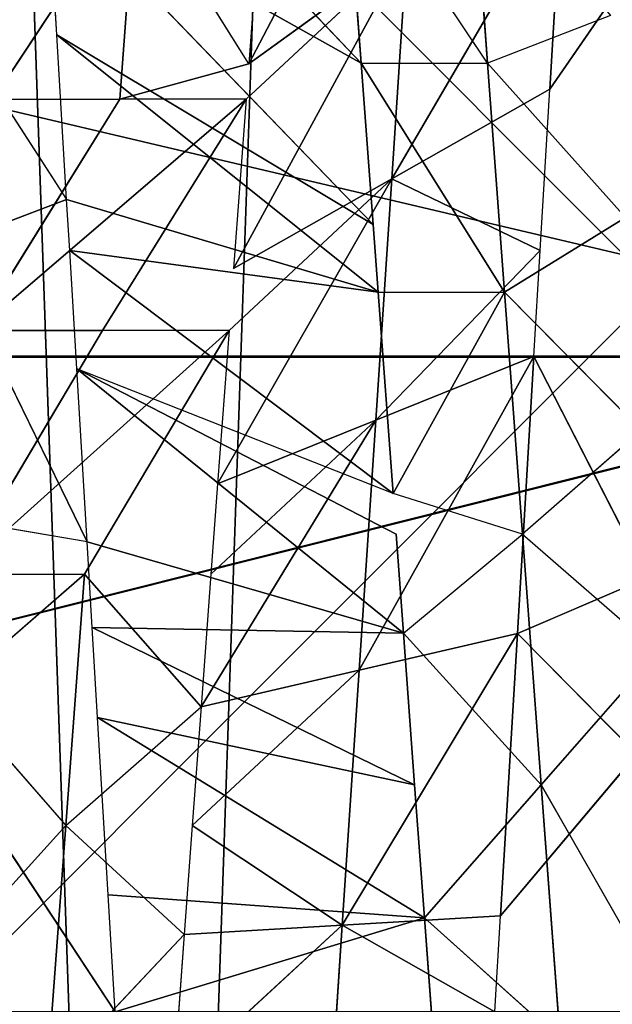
# Model space of a CAD drawing. Extents: x 143 to 263, y -61 to 82.
# Tile 696 of 717: x 252.289 to 252.699, y 72.238 to 72.918. Entities that reach past the tile are written whole.
import ezdxf

# ---------------------------------------------------------------- set-up
doc = ezdxf.new("R2010")
doc.units = 0
doc.header["$LTSCALE"] = 25.4
doc.layers.get('0').update_dxf_attribs({"color": 13, "linetype": 'CONTINUOUS'})

# ---------------------------------------------------------------- blocks, each defined once
blk = doc.blocks.new('ICE-BALL-8126_STL')
at = {"color": 41}
for p, q in [((9.54694, 49.14408, 93.24258), (9.54694, 47.34301, 93.24258)), ((9.54694, 49.14408, 93.24258), (9.54694, 47.34301, 93.24258)), ((9.54754, 49.14407, 96.62341), (9.54754, 47.343, 96.62341)), ((9.54754, 49.14407, 96.62341), (9.54754, 47.343, 96.62341)), ((9.22313, 48.88839, 93.14434), (9.3624, 48.79255, 93.0901)), ((10.01911, 48.88708, 96.50391), (9.84301, 48.7865, 96.49616)), ((9.66984, 48.77364, 96.46894), (9.7513, 48.86719, 96.48421)), ((9.84301, 48.7865, 96.49616), (9.7513, 48.86719, 96.48421)), ((9.59825, 48.85582, 96.45179), (9.50274, 48.76123, 96.42326)), ((9.5471, 48.78151, 93.03624), (9.70005, 48.85985, 93.00612)), ((9.59825, 48.85582, 96.45179), (9.66984, 48.77364, 96.46894)), ((9.70005, 48.85985, 93.00612), (9.73844, 48.77006, 93.00053)), ((9.73844, 48.77006, 93.00053), (9.82183, 48.85257, 92.99107)), ((9.82183, 48.85257, 92.99107), (9.93371, 48.75837, 92.98404)), ((9.34445, 48.74948, 96.36073), (9.45105, 48.84489, 96.405)), ((9.50274, 48.76123, 96.42326), (9.45105, 48.84489, 96.405)), ((9.31157, 48.83454, 96.34517), (9.34445, 48.74948, 96.36073)), ((9.3624, 48.79255, 93.0901), (9.22312, 48.80089, 93.14435)), ((9.22312, 48.80089, 93.14435), (9.42434, 48.68318, 93.26913)), ((9.3624, 48.79255, 93.0901), (9.22312, 48.80089, 93.14435)), ((9.22312, 48.80089, 93.14435), (9.42434, 48.68318, 93.26913)), ((10.01911, 48.79958, 96.50391), (9.84301, 48.7865, 96.49616)), ((10.01911, 48.79958, 96.50391), (9.84301, 48.7865, 96.49616)), ((9.93491, 48.70582, 96.50268), (10.01911, 48.79958, 96.50391)), ((9.4739, 48.78588, 93.05522), (9.3624, 48.79255, 93.0901)), ((9.42434, 48.68318, 93.26913), (9.3624, 48.79255, 93.0901)), ((9.42434, 48.68318, 93.26913), (9.3624, 48.79255, 93.0901)), ((9.42434, 48.68318, 93.26913), (9.4739, 48.78588, 93.05522)), ((9.42434, 48.68318, 93.26913), (9.4739, 48.78588, 93.05522)), ((9.5471, 48.78151, 93.03624), (9.4739, 48.78588, 93.05522)), ((9.59109, 48.67213, 93.2205), (9.4739, 48.78588, 93.05522)), ((9.59109, 48.67213, 93.2205), (9.4739, 48.78588, 93.05522)), ((9.84301, 48.7865, 96.49616), (9.66984, 48.77364, 96.46894)), ((9.84301, 48.7865, 96.49616), (9.66984, 48.77364, 96.46894)), ((9.7382, 48.69122, 96.48206), (9.84301, 48.7865, 96.49616)), ((9.84301, 48.7865, 96.49616), (9.93491, 48.70582, 96.50268)), ((9.73844, 48.77006, 93.00053), (9.5471, 48.78151, 93.03624)), ((9.73844, 48.77006, 93.00053), (9.5471, 48.78151, 93.03624)), ((9.76385, 48.66068, 93.18826), (9.5471, 48.78151, 93.03624)), ((9.76385, 48.66068, 93.18826), (9.5471, 48.78151, 93.03624)), ((9.59109, 48.67213, 93.2205), (9.5471, 48.78151, 93.03624)), ((9.59109, 48.67213, 93.2205), (9.5471, 48.78151, 93.03624)), ((9.50274, 48.76123, 96.42326), (9.66984, 48.77364, 96.46894)), ((9.50274, 48.76123, 96.42326), (9.66984, 48.77364, 96.46894)), ((9.66984, 48.77364, 96.46894), (9.64188, 48.68406, 96.46267)), ((9.7382, 48.69122, 96.48206), (9.66984, 48.77364, 96.46894)), ((9.93371, 48.75837, 92.98404), (9.73844, 48.77006, 93.00053)), ((9.93371, 48.75837, 92.98404), (9.73844, 48.77006, 93.00053)), ((9.94015, 48.649, 93.17337), (9.73844, 48.77006, 93.00053)), ((9.94015, 48.649, 93.17337), (9.73844, 48.77006, 93.00053)), ((9.76385, 48.66068, 93.18826), (9.73844, 48.77006, 93.00053)), ((9.76385, 48.66068, 93.18826), (9.73844, 48.77006, 93.00053)), ((9.50274, 48.76123, 96.42326), (9.34445, 48.74948, 96.36073)), ((9.34445, 48.66198, 96.36073), (9.50274, 48.76123, 96.42326)), ((9.50274, 48.76123, 96.42326), (9.34445, 48.74948, 96.36073)), ((9.50274, 48.76123, 96.42326), (9.64188, 48.68406, 96.46267)), ((9.50274, 48.76123, 96.42326), (9.64188, 48.68406, 96.46267)), ((9.50274, 48.67373, 96.42326), (9.50274, 48.76123, 96.42326)), ((9.93371, 48.75837, 92.98404), (9.94015, 48.649, 93.17337)), ((10, 48.75441, 92.98291), (9.93371, 48.75837, 92.98404)), ((9.93371, 48.75837, 92.98404), (9.94015, 48.649, 93.17337)), ((10, 48.75441, 92.98291), (9.94015, 48.649, 93.17337)), ((10, 48.75441, 92.98291), (9.94015, 48.649, 93.17337)), ((9.19717, 48.73853, 96.28342), (9.34445, 48.74948, 96.36073)), ((9.19717, 48.73853, 96.28342), (9.34445, 48.74948, 96.36073)), ((9.34445, 48.74948, 96.36073), (9.19717, 48.65103, 96.28342)), ((9.34445, 48.66198, 96.36073), (9.34445, 48.74948, 96.36073)), ((10.01911, 48.71207, 96.50391), (9.93491, 48.70582, 96.50268)), ((9.79654, 48.47973, 96.87227), (9.93491, 48.70582, 96.50268)), ((9.79654, 48.47973, 96.87227), (9.93491, 48.70582, 96.50268)), ((9.93491, 48.70582, 96.50268), (9.84301, 48.699, 96.49616)), ((9.91921, 48.48707, 96.88123), (9.93491, 48.70582, 96.50268)), ((9.91921, 48.48707, 96.88123), (9.93491, 48.70582, 96.50268)), ((9.93491, 48.70582, 96.50268), (10, 48.49191, 96.88291)), ((9.93491, 48.70582, 96.50268), (10, 48.49191, 96.88291)), ((9.11718, 48.70353, 93.4097), (9.34478, 48.58431, 93.50495)), ((9.11718, 48.70353, 93.4097), (9.34478, 48.58431, 93.50495)), ((9.73448, 48.47602, 96.86475), (9.84301, 48.699, 96.49616)), ((9.73448, 48.47602, 96.86475), (9.84301, 48.699, 96.49616)), ((9.84301, 48.699, 96.49616), (9.7382, 48.69122, 96.48206)), ((9.79654, 48.47973, 96.87227), (9.84301, 48.699, 96.49616)), ((9.79654, 48.47973, 96.87227), (9.84301, 48.699, 96.49616)), ((9.26577, 48.69369, 93.33276), (9.34478, 48.58431, 93.50495)), ((9.26577, 48.69369, 93.33276), (9.36925, 48.5825, 93.49397)), ((9.26577, 48.69369, 93.33276), (9.48629, 48.5738, 93.44816)), ((9.42434, 48.68318, 93.26913), (9.26577, 48.69369, 93.33276)), ((9.42434, 48.68318, 93.26913), (9.26577, 48.69369, 93.33276)), ((9.26577, 48.69369, 93.33276), (9.48629, 48.5738, 93.44816)), ((9.7382, 48.69122, 96.48206), (9.55552, 48.46531, 96.83158)), ((9.7382, 48.69122, 96.48206), (9.55552, 48.46531, 96.83158)), ((9.7382, 48.69122, 96.48206), (9.66984, 48.68614, 96.46894)), ((9.67507, 48.47247, 96.85565), (9.7382, 48.69122, 96.48206)), ((9.67507, 48.47247, 96.85565), (9.7382, 48.69122, 96.48206)), ((9.73448, 48.47602, 96.86475), (9.7382, 48.69122, 96.48206)), ((9.73448, 48.47602, 96.86475), (9.7382, 48.69122, 96.48206)), ((9.64188, 48.68406, 96.46267), (9.4739, 48.46043, 96.8106)), ((9.64188, 48.68406, 96.46267), (9.4739, 48.46043, 96.8106)), ((9.64188, 48.68406, 96.46267), (9.50274, 48.67373, 96.42326)), ((9.64188, 48.68406, 96.46267), (9.50274, 48.67373, 96.42326)), ((9.66984, 48.68614, 96.46894), (9.55552, 48.46531, 96.83158)), ((9.64188, 48.68406, 96.46267), (9.55552, 48.46531, 96.83158)), ((9.42434, 48.68318, 93.26913), (9.59109, 48.67213, 93.2205)), ((9.52913, 48.57062, 93.43402), (9.42434, 48.68318, 93.26913)), ((9.42434, 48.68318, 93.26913), (9.48629, 48.5738, 93.44816)), ((9.42434, 48.68318, 93.26913), (9.59109, 48.67213, 93.2205)), ((9.22312, 48.44543, 96.72147), (9.45595, 48.67026, 96.40682)), ((9.22312, 48.44543, 96.72147), (9.45595, 48.67026, 96.40682)), ((9.32475, 48.45151, 96.76227), (9.50274, 48.67373, 96.42326)), ((9.32475, 48.45151, 96.76227), (9.50274, 48.67373, 96.42326)), ((9.32475, 48.45151, 96.76227), (9.45595, 48.67026, 96.40682)), ((9.32475, 48.45151, 96.76227), (9.45595, 48.67026, 96.40682)), ((9.45595, 48.67026, 96.40682), (9.34445, 48.66198, 96.36073)), ((9.43854, 48.45832, 96.80033), (9.50274, 48.67373, 96.42326)), ((9.43854, 48.45832, 96.80033), (9.50274, 48.67373, 96.42326)), ((9.50274, 48.67373, 96.42326), (9.45595, 48.67026, 96.40682)), ((9.50274, 48.67373, 96.42326), (9.4739, 48.46043, 96.8106)), ((9.50274, 48.67373, 96.42326), (9.4739, 48.46043, 96.8106)), ((9.59109, 48.67213, 93.2205), (9.63509, 48.56276, 93.40476)), ((9.59109, 48.67213, 93.2205), (9.76385, 48.66068, 93.18826)), ((9.78926, 48.55131, 93.37599), (9.59109, 48.67213, 93.2205)), ((9.78926, 48.55131, 93.37599), (9.59109, 48.67213, 93.2205)), ((9.69741, 48.55813, 93.39121), (9.59109, 48.67213, 93.2205)), ((9.69741, 48.55813, 93.39121), (9.59109, 48.67213, 93.2205)), ((9.59109, 48.67213, 93.2205), (9.63509, 48.56276, 93.40476)), ((9.59109, 48.67213, 93.2205), (9.76385, 48.66068, 93.18826)), ((9.10892, 48.43859, 96.66741), (9.34445, 48.66198, 96.36073)), ((9.10892, 48.43859, 96.66741), (9.34445, 48.66198, 96.36073)), ((9.34445, 48.66198, 96.36073), (9.22312, 48.44543, 96.72147)), ((9.34445, 48.66198, 96.36073), (9.22312, 48.44543, 96.72147)), ((9.34445, 48.66198, 96.36073), (9.28206, 48.65734, 96.33039)), ((9.76385, 48.66068, 93.18826), (9.94015, 48.649, 93.17337)), ((9.87126, 48.54522, 93.36708), (9.76385, 48.66068, 93.18826)), ((9.87126, 48.54522, 93.36708), (9.76385, 48.66068, 93.18826)), ((9.78926, 48.55131, 93.37599), (9.76385, 48.66068, 93.18826)), ((9.78926, 48.55131, 93.37599), (9.76385, 48.66068, 93.18826)), ((9.76385, 48.66068, 93.18826), (9.94015, 48.649, 93.17337)), ((9.87126, 48.54522, 93.36708), (9.94015, 48.649, 93.17337)), ((9.87126, 48.54522, 93.36708), (9.94015, 48.649, 93.17337)), ((9.94015, 48.649, 93.17337), (10.04753, 48.53213, 93.36252)), ((9.94659, 48.53962, 93.36271), (9.94015, 48.649, 93.17337)), ((9.94659, 48.53962, 93.36271), (9.94015, 48.649, 93.17337)), ((10.11735, 48.63726, 93.17627), (9.94015, 48.649, 93.17337)), ((10.11735, 48.63726, 93.17627), (9.94015, 48.649, 93.17337)), ((9.94015, 48.649, 93.17337), (10.04753, 48.53213, 93.36252)), ((9.22012, 48.59357, 93.56902), (9.34478, 48.58431, 93.50495)), ((9.34478, 48.58431, 93.50495), (9.22012, 48.50607, 93.56902)), ((9.34478, 48.58431, 93.50495), (9.36925, 48.495, 93.49397)), ((9.36925, 48.5825, 93.49397), (9.52913, 48.48312, 93.43402)), ((9.36925, 48.5825, 93.49397), (9.36925, 48.495, 93.49397)), ((9.36925, 48.5825, 93.49397), (9.48629, 48.5738, 93.44816)), ((9.52913, 48.57062, 93.43402), (9.69741, 48.47063, 93.39121)), ((9.52913, 48.57062, 93.43402), (9.52913, 48.48312, 93.43402)), ((9.52913, 48.57062, 93.43402), (9.63509, 48.56276, 93.40476)), ((9.63509, 48.56276, 93.40476), (9.69741, 48.55813, 93.39121)), ((9.69741, 48.55813, 93.39121), (9.78926, 48.55131, 93.37599)), ((9.69741, 48.47063, 93.39121), (9.78926, 48.55131, 93.37599)), ((9.87126, 48.45772, 93.36708), (9.78926, 48.55131, 93.37599)), ((9.78926, 48.55131, 93.37599), (9.87126, 48.54522, 93.36708)), ((9.87126, 48.54522, 93.36708), (9.94659, 48.53962, 93.36271)), ((9.94659, 48.53962, 93.36271), (9.87126, 48.45772, 93.36708)), ((9.94659, 48.53962, 93.36271), (10.04753, 48.44463, 93.36252)), ((9.94659, 48.53962, 93.36271), (10.04753, 48.53213, 93.36252)), ((9.22012, 48.50607, 93.56902), (9.36925, 48.495, 93.49397)), ((9.36925, 48.40749, 93.49397), (9.22012, 48.50607, 93.56902)), ((9.36925, 48.40749, 93.49397), (9.22012, 48.50607, 93.56902)), ((9.22012, 48.50607, 93.56902), (9.36925, 48.495, 93.49397)), ((9.52913, 48.39562, 93.43402), (9.36925, 48.495, 93.49397)), ((9.36925, 48.40749, 93.49397), (9.36925, 48.495, 93.49397)), ((9.91921, 48.48707, 96.88123), (9.79654, 48.47973, 96.87227)), ((10, 48.49191, 96.88291), (9.85416, 48.39568, 96.87745)), ((10, 48.49191, 96.88291), (9.91921, 48.48707, 96.88123)), ((9.52913, 48.48312, 93.43402), (9.52913, 48.39562, 93.43402)), ((9.69741, 48.38313, 93.39121), (9.52913, 48.48312, 93.43402)), ((9.79654, 48.47973, 96.87227), (9.73448, 48.47602, 96.86475)), ((9.73448, 48.47602, 96.86475), (9.67507, 48.47247, 96.85565)), ((9.67507, 48.47247, 96.85565), (9.47118, 48.37277, 96.80984)), ((9.67507, 48.47247, 96.85565), (9.55552, 48.46531, 96.83158)), ((9.67507, 48.47247, 96.85565), (9.66014, 48.38408, 96.85307)), ((9.69741, 48.47063, 93.39121), (9.87126, 48.45772, 93.36708)), ((9.77891, 48.37708, 93.37743), (9.69741, 48.47063, 93.39121)), ((9.69741, 48.38313, 93.39121), (9.69741, 48.47063, 93.39121)), ((9.69741, 48.47063, 93.39121), (9.87126, 48.45772, 93.36708)), ((9.4739, 48.46043, 96.8106), (9.43854, 48.45832, 96.80033)), ((9.55552, 48.46531, 96.83158), (9.4739, 48.46043, 96.8106)), ((9.28989, 48.36192, 96.74902), (9.43854, 48.45832, 96.80033)), ((9.43854, 48.45832, 96.80033), (9.32475, 48.45151, 96.76227)), ((9.47118, 48.37277, 96.80984), (9.43854, 48.45832, 96.80033)), ((9.77891, 48.37708, 93.37743), (9.87126, 48.45772, 93.36708)), ((10.04753, 48.44463, 93.36252), (9.87126, 48.45772, 93.36708)), ((10.04753, 48.44463, 93.36252), (9.87126, 48.45772, 93.36708)), ((9.87126, 48.45772, 93.36708), (9.97632, 48.36242, 93.36198)), ((9.32475, 48.45151, 96.76227), (9.22312, 48.44543, 96.72147))]:
    blk.add_line(p, q, dxfattribs=at)
mesh = blk.add_polyface(dxfattribs=at)
corners = [(10, 48.36691, 96.08761), (9, 49.36691, 95.51026), (9, 48.36691, 95.51026), (10, 49.36691, 96.08761)]
mesh.append_faces([[corners[k] for k in face] for face in [(0, 1, 2), (1, 0, 3)]], dxfattribs={"vtx0": -1, "color": 41})
mesh = blk.add_polyface(dxfattribs=at)
corners = [(10, 49.36691, 93.77821), (9, 48.36691, 94.35556), (9, 49.36691, 94.35556), (10, 48.36691, 93.77821)]
mesh.append_faces([[corners[k] for k in face] for face in [(0, 1, 2), (1, 0, 3)]], dxfattribs={"vtx0": -1, "color": 41})
mesh = blk.add_polyface(dxfattribs=at)
corners = [(9.54694, 47.34301, 93.24258), (9.125, 49.14968, 93.41737), (9.125, 47.34883, 93.41737), (9.54694, 49.14408, 93.24258)]
mesh.append_faces([[corners[k] for k in face] for face in [(0, 1, 2), (1, 0, 3)]], dxfattribs={"vtx0": -1, "color": 41})
mesh = blk.add_polyface(dxfattribs=at)
corners = [(9.54754, 49.14407, 96.62341), (9.125, 47.34883, 96.44846), (9.125, 49.14968, 96.44846), (9.54754, 47.343, 96.62341)]
mesh.append_faces([[corners[k] for k in face] for face in [(0, 1, 2), (1, 0, 3)]], dxfattribs={"vtx0": -1, "color": 41})
mesh = blk.add_polyface(dxfattribs=at)
corners = [(10, 47.34088, 93.18291), (9.54694, 49.14408, 93.24258), (9.54694, 47.34301, 93.24258), (10, 49.14202, 93.18291)]
mesh.append_faces([[corners[k] for k in face] for face in [(0, 1, 2), (1, 0, 3)]], dxfattribs={"vtx0": -1, "color": 41})
mesh = blk.add_polyface(dxfattribs=at)
corners = [(9.54754, 49.14407, 96.62341), (10, 47.34088, 96.68291), (9.54754, 47.343, 96.62341), (10, 49.14202, 96.68291)]
mesh.append_faces([[corners[k] for k in face] for face in [(0, 1, 2), (1, 0, 3)]], dxfattribs={"vtx0": -1, "color": 41})
mesh = blk.add_polyface(dxfattribs=at)
corners = [(0, 48.11544, 105.16051), (23, 48.90765, 100.07396), (0, 48.90765, 100.07396), (23, 48.11544, 105.16051)]
mesh.append_faces([[corners[k] for k in face] for face in [(0, 1, 2), (1, 0, 3)]], dxfattribs={"vtx0": -1, "color": 41})
mesh = blk.add_polyface(dxfattribs=at)
corners = [(0, 48.90765, 89.79186), (23, 48.11544, 84.70531), (0, 48.11544, 84.70531), (23, 48.90765, 89.79186)]
mesh.append_faces([[corners[k] for k in face] for face in [(0, 1, 2), (1, 0, 3)]], dxfattribs={"vtx0": -1, "color": 41})
mesh = blk.add_polyface(dxfattribs=at)
corners = [(9.3624, 48.79255, 93.0901), (9.22313, 48.88839, 93.14434), (9.22312, 48.80089, 93.14435)]
mesh.append_faces([[corners[k] for k in face] for face in [(0, 1, 2)]], dxfattribs={"color": 41})
mesh = blk.add_polyface(dxfattribs=at)
corners = [(10.01911, 48.79958, 96.50391), (9.84301, 48.7865, 96.49616), (10.01911, 48.88708, 96.50391)]
mesh.append_faces([[corners[k] for k in face] for face in [(0, 1, 2)]], dxfattribs={"color": 41})
mesh = blk.add_polyface(dxfattribs=at)
corners = [(9.84301, 48.7865, 96.49616), (9.66984, 48.77364, 96.46894), (9.7513, 48.86719, 96.48421)]
mesh.append_faces([[corners[k] for k in face] for face in [(0, 1, 2)]], dxfattribs={"color": 41})
mesh = blk.add_polyface(dxfattribs=at)
corners = [(9.66984, 48.77364, 96.46894), (9.50274, 48.76123, 96.42326), (9.59825, 48.85582, 96.45179)]
mesh.append_faces([[corners[k] for k in face] for face in [(0, 1, 2)]], dxfattribs={"color": 41})
mesh = blk.add_polyface(dxfattribs=at)
corners = [(9.73844, 48.77006, 93.00053), (9.70005, 48.85985, 93.00612), (9.5471, 48.78151, 93.03624)]
mesh.append_faces([[corners[k] for k in face] for face in [(0, 1, 2)]], dxfattribs={"color": 41})
mesh = blk.add_polyface(dxfattribs=at)
corners = [(9.93371, 48.75837, 92.98404), (9.82183, 48.85257, 92.99107), (9.73844, 48.77006, 93.00053)]
mesh.append_faces([[corners[k] for k in face] for face in [(0, 1, 2)]], dxfattribs={"color": 41})
mesh = blk.add_polyface(dxfattribs=at)
corners = [(9.50274, 48.76123, 96.42326), (9.34445, 48.74948, 96.36073), (9.45105, 48.84489, 96.405)]
mesh.append_faces([[corners[k] for k in face] for face in [(0, 1, 2)]], dxfattribs={"color": 41})
mesh = blk.add_polyface(dxfattribs=at)
corners = [(9.34445, 48.74948, 96.36073), (9.19717, 48.73853, 96.28342), (9.31157, 48.83454, 96.34517)]
mesh.append_faces([[corners[k] for k in face] for face in [(0, 1, 2)]], dxfattribs={"color": 41})
mesh = blk.add_polyface(dxfattribs=at)
corners = [(9.26577, 48.69369, 93.33276), (9.42434, 48.68318, 93.26913), (9.22312, 48.80089, 93.14435)]
mesh.append_faces([[corners[k] for k in face] for face in [(0, 1, 2)]], dxfattribs={"color": 41})
mesh = blk.add_polyface(dxfattribs=at)
corners = [(9.42434, 48.68318, 93.26913), (9.3624, 48.79255, 93.0901), (9.22312, 48.80089, 93.14435)]
mesh.append_faces([[corners[k] for k in face] for face in [(0, 1, 2)]], dxfattribs={"color": 41})
mesh = blk.add_polyface(dxfattribs=at)
corners = [(10.01911, 48.79958, 96.50391), (9.93491, 48.70582, 96.50268), (9.84301, 48.7865, 96.49616)]
mesh.append_faces([[corners[k] for k in face] for face in [(0, 1, 2)]], dxfattribs={"color": 41})
mesh = blk.add_polyface(dxfattribs=at)
corners = [(9.42434, 48.68318, 93.26913), (9.4739, 48.78588, 93.05522), (9.3624, 48.79255, 93.0901)]
mesh.append_faces([[corners[k] for k in face] for face in [(0, 1, 2)]], dxfattribs={"color": 41})
mesh = blk.add_polyface(dxfattribs=at)
corners = [(9.42434, 48.68318, 93.26913), (9.59109, 48.67213, 93.2205), (9.4739, 48.78588, 93.05522)]
mesh.append_faces([[corners[k] for k in face] for face in [(0, 1, 2)]], dxfattribs={"color": 41})
mesh = blk.add_polyface(dxfattribs=at)
corners = [(9.59109, 48.67213, 93.2205), (9.5471, 48.78151, 93.03624), (9.4739, 48.78588, 93.05522)]
mesh.append_faces([[corners[k] for k in face] for face in [(0, 1, 2)]], dxfattribs={"color": 41})
mesh = blk.add_polyface(dxfattribs=at)
corners = [(9.84301, 48.7865, 96.49616), (9.7382, 48.69122, 96.48206), (9.66984, 48.77364, 96.46894)]
mesh.append_faces([[corners[k] for k in face] for face in [(0, 1, 2)]], dxfattribs={"color": 41})
mesh = blk.add_polyface(dxfattribs=at)
corners = [(9.76385, 48.66068, 93.18826), (9.73844, 48.77006, 93.00053), (9.5471, 48.78151, 93.03624)]
mesh.append_faces([[corners[k] for k in face] for face in [(0, 1, 2)]], dxfattribs={"color": 41})
mesh = blk.add_polyface(dxfattribs=at)
corners = [(9.59109, 48.67213, 93.2205), (9.76385, 48.66068, 93.18826), (9.5471, 48.78151, 93.03624)]
mesh.append_faces([[corners[k] for k in face] for face in [(0, 1, 2)]], dxfattribs={"color": 41})
mesh = blk.add_polyface(dxfattribs=at)
corners = [(9.66984, 48.77364, 96.46894), (9.64188, 48.68406, 96.46267), (9.50274, 48.76123, 96.42326)]
mesh.append_faces([[corners[k] for k in face] for face in [(0, 1, 2)]], dxfattribs={"color": 41})
mesh = blk.add_polyface(dxfattribs=at)
corners = [(9.94015, 48.649, 93.17337), (9.93371, 48.75837, 92.98404), (9.73844, 48.77006, 93.00053)]
mesh.append_faces([[corners[k] for k in face] for face in [(0, 1, 2)]], dxfattribs={"color": 41})
mesh = blk.add_polyface(dxfattribs=at)
corners = [(9.76385, 48.66068, 93.18826), (9.94015, 48.649, 93.17337), (9.73844, 48.77006, 93.00053)]
mesh.append_faces([[corners[k] for k in face] for face in [(0, 1, 2)]], dxfattribs={"color": 41})
mesh = blk.add_polyface(dxfattribs=at)
corners = [(9.50274, 48.76123, 96.42326), (9.34445, 48.66198, 96.36073), (9.34445, 48.74948, 96.36073)]
mesh.append_faces([[corners[k] for k in face] for face in [(0, 1, 2)]], dxfattribs={"color": 41})
mesh = blk.add_polyface(dxfattribs=at)
corners = [(9.64188, 48.68406, 96.46267), (9.50274, 48.67373, 96.42326), (9.50274, 48.76123, 96.42326)]
mesh.append_faces([[corners[k] for k in face] for face in [(0, 1, 2)]], dxfattribs={"color": 41})
mesh = blk.add_polyface(dxfattribs=at)
corners = [(9.94015, 48.649, 93.17337), (10, 48.75441, 92.98291), (9.93371, 48.75837, 92.98404)]
mesh.append_faces([[corners[k] for k in face] for face in [(0, 1, 2)]], dxfattribs={"color": 41})
mesh = blk.add_polyface(dxfattribs=at)
corners = [(10.11735, 48.63726, 93.17627), (10, 48.75441, 92.98291), (9.94015, 48.649, 93.17337)]
mesh.append_faces([[corners[k] for k in face] for face in [(0, 1, 2)]], dxfattribs={"color": 41})
mesh = blk.add_polyface(dxfattribs=at)
corners = [(9.34445, 48.74948, 96.36073), (9.19717, 48.65103, 96.28342), (9.19717, 48.73853, 96.28342)]
mesh.append_faces([[corners[k] for k in face] for face in [(0, 1, 2)]], dxfattribs={"color": 41})
mesh = blk.add_polyface(dxfattribs=at)
corners = [(10, 48.49191, 96.88291), (9.93491, 48.70582, 96.50268), (10.01911, 48.71207, 96.50391)]
mesh.append_faces([[corners[k] for k in face] for face in [(0, 1, 2)]], dxfattribs={"color": 41})
mesh = blk.add_polyface(dxfattribs=at)
corners = [(9.79654, 48.47973, 96.87227), (9.84301, 48.699, 96.49616), (9.93491, 48.70582, 96.50268)]
mesh.append_faces([[corners[k] for k in face] for face in [(0, 1, 2)]], dxfattribs={"color": 41})
mesh = blk.add_polyface(dxfattribs=at)
corners = [(9.91921, 48.48707, 96.88123), (9.79654, 48.47973, 96.87227), (9.93491, 48.70582, 96.50268)]
mesh.append_faces([[corners[k] for k in face] for face in [(0, 1, 2)]], dxfattribs={"color": 41})
mesh = blk.add_polyface(dxfattribs=at)
corners = [(10, 48.49191, 96.88291), (9.91921, 48.48707, 96.88123), (9.93491, 48.70582, 96.50268)]
mesh.append_faces([[corners[k] for k in face] for face in [(0, 1, 2)]], dxfattribs={"color": 41})
mesh = blk.add_polyface(dxfattribs=at)
corners = [(9.22012, 48.59357, 93.56902), (9.34478, 48.58431, 93.50495), (9.11718, 48.70353, 93.4097)]
mesh.append_faces([[corners[k] for k in face] for face in [(0, 1, 2)]], dxfattribs={"color": 41})
mesh = blk.add_polyface(dxfattribs=at)
corners = [(9.34478, 48.58431, 93.50495), (9.26577, 48.69369, 93.33276), (9.11718, 48.70353, 93.4097)]
mesh.append_faces([[corners[k] for k in face] for face in [(0, 1, 2)]], dxfattribs={"color": 41})
mesh = blk.add_polyface(dxfattribs=at)
corners = [(9.73448, 48.47602, 96.86475), (9.7382, 48.69122, 96.48206), (9.84301, 48.699, 96.49616)]
mesh.append_faces([[corners[k] for k in face] for face in [(0, 1, 2)]], dxfattribs={"color": 41})
mesh = blk.add_polyface(dxfattribs=at)
corners = [(9.79654, 48.47973, 96.87227), (9.73448, 48.47602, 96.86475), (9.84301, 48.699, 96.49616)]
mesh.append_faces([[corners[k] for k in face] for face in [(0, 1, 2)]], dxfattribs={"color": 41})
mesh = blk.add_polyface(dxfattribs=at)
corners = [(9.36925, 48.5825, 93.49397), (9.48629, 48.5738, 93.44816), (9.26577, 48.69369, 93.33276)]
mesh.append_faces([[corners[k] for k in face] for face in [(0, 1, 2)]], dxfattribs={"color": 41})
mesh = blk.add_polyface(dxfattribs=at)
corners = [(9.48629, 48.5738, 93.44816), (9.42434, 48.68318, 93.26913), (9.26577, 48.69369, 93.33276)]
mesh.append_faces([[corners[k] for k in face] for face in [(0, 1, 2)]], dxfattribs={"color": 41})
mesh = blk.add_polyface(dxfattribs=at)
corners = [(9.67507, 48.47247, 96.85565), (9.55552, 48.46531, 96.83158), (9.7382, 48.69122, 96.48206)]
mesh.append_faces([[corners[k] for k in face] for face in [(0, 1, 2)]], dxfattribs={"color": 41})
mesh = blk.add_polyface(dxfattribs=at)
corners = [(9.55552, 48.46531, 96.83158), (9.66984, 48.68614, 96.46894), (9.7382, 48.69122, 96.48206)]
mesh.append_faces([[corners[k] for k in face] for face in [(0, 1, 2)]], dxfattribs={"color": 41})
mesh = blk.add_polyface(dxfattribs=at)
corners = [(9.73448, 48.47602, 96.86475), (9.67507, 48.47247, 96.85565), (9.7382, 48.69122, 96.48206)]
mesh.append_faces([[corners[k] for k in face] for face in [(0, 1, 2)]], dxfattribs={"color": 41})
mesh = blk.add_polyface(dxfattribs=at)
corners = [(9.55552, 48.46531, 96.83158), (9.4739, 48.46043, 96.8106), (9.64188, 48.68406, 96.46267)]
mesh.append_faces([[corners[k] for k in face] for face in [(0, 1, 2)]], dxfattribs={"color": 41})
mesh = blk.add_polyface(dxfattribs=at)
corners = [(9.4739, 48.46043, 96.8106), (9.50274, 48.67373, 96.42326), (9.64188, 48.68406, 96.46267)]
mesh.append_faces([[corners[k] for k in face] for face in [(0, 1, 2)]], dxfattribs={"color": 41})
mesh = blk.add_polyface(dxfattribs=at)
corners = [(9.42434, 48.68318, 93.26913), (9.63509, 48.56276, 93.40476), (9.59109, 48.67213, 93.2205), (9.52913, 48.57062, 93.43402)]
mesh.append_faces([[corners[k] for k in face] for face in [(0, 1, 2), (1, 0, 3)]], dxfattribs={"vtx0": -1, "color": 41})
mesh = blk.add_polyface(dxfattribs=at)
corners = [(9.22312, 48.44543, 96.72147), (9.34445, 48.66198, 96.36073), (9.45595, 48.67026, 96.40682)]
mesh.append_faces([[corners[k] for k in face] for face in [(0, 1, 2)]], dxfattribs={"color": 41})
mesh = blk.add_polyface(dxfattribs=at)
corners = [(9.32475, 48.45151, 96.76227), (9.22312, 48.44543, 96.72147), (9.45595, 48.67026, 96.40682)]
mesh.append_faces([[corners[k] for k in face] for face in [(0, 1, 2)]], dxfattribs={"color": 41})
mesh = blk.add_polyface(dxfattribs=at)
corners = [(9.32475, 48.45151, 96.76227), (9.45595, 48.67026, 96.40682), (9.50274, 48.67373, 96.42326)]
mesh.append_faces([[corners[k] for k in face] for face in [(0, 1, 2)]], dxfattribs={"color": 41})
mesh = blk.add_polyface(dxfattribs=at)
corners = [(9.43854, 48.45832, 96.80033), (9.32475, 48.45151, 96.76227), (9.50274, 48.67373, 96.42326)]
mesh.append_faces([[corners[k] for k in face] for face in [(0, 1, 2)]], dxfattribs={"color": 41})
mesh = blk.add_polyface(dxfattribs=at)
corners = [(9.4739, 48.46043, 96.8106), (9.43854, 48.45832, 96.80033), (9.50274, 48.67373, 96.42326)]
mesh.append_faces([[corners[k] for k in face] for face in [(0, 1, 2)]], dxfattribs={"color": 41})
mesh = blk.add_polyface(dxfattribs=at)
corners = [(9.78926, 48.55131, 93.37599), (9.76385, 48.66068, 93.18826), (9.59109, 48.67213, 93.2205)]
mesh.append_faces([[corners[k] for k in face] for face in [(0, 1, 2)]], dxfattribs={"color": 41})
mesh = blk.add_polyface(dxfattribs=at)
corners = [(9.69741, 48.55813, 93.39121), (9.78926, 48.55131, 93.37599), (9.59109, 48.67213, 93.2205)]
mesh.append_faces([[corners[k] for k in face] for face in [(0, 1, 2)]], dxfattribs={"color": 41})
mesh = blk.add_polyface(dxfattribs=at)
corners = [(9.63509, 48.56276, 93.40476), (9.69741, 48.55813, 93.39121), (9.59109, 48.67213, 93.2205)]
mesh.append_faces([[corners[k] for k in face] for face in [(0, 1, 2)]], dxfattribs={"color": 41})
mesh = blk.add_polyface(dxfattribs=at)
corners = [(9.10892, 48.43859, 96.66741), (9.28206, 48.65734, 96.33039), (9.34445, 48.66198, 96.36073)]
mesh.append_faces([[corners[k] for k in face] for face in [(0, 1, 2)]], dxfattribs={"color": 41})
mesh = blk.add_polyface(dxfattribs=at)
corners = [(9.22312, 48.44543, 96.72147), (9.10892, 48.43859, 96.66741), (9.34445, 48.66198, 96.36073)]
mesh.append_faces([[corners[k] for k in face] for face in [(0, 1, 2)]], dxfattribs={"color": 41})
mesh = blk.add_polyface(dxfattribs=at)
corners = [(9.87126, 48.54522, 93.36708), (9.94015, 48.649, 93.17337), (9.76385, 48.66068, 93.18826)]
mesh.append_faces([[corners[k] for k in face] for face in [(0, 1, 2)]], dxfattribs={"color": 41})
mesh = blk.add_polyface(dxfattribs=at)
corners = [(9.78926, 48.55131, 93.37599), (9.87126, 48.54522, 93.36708), (9.76385, 48.66068, 93.18826)]
mesh.append_faces([[corners[k] for k in face] for face in [(0, 1, 2)]], dxfattribs={"color": 41})
mesh = blk.add_polyface(dxfattribs=at)
corners = [(9.87126, 48.54522, 93.36708), (9.94659, 48.53962, 93.36271), (9.94015, 48.649, 93.17337)]
mesh.append_faces([[corners[k] for k in face] for face in [(0, 1, 2)]], dxfattribs={"color": 41})
mesh = blk.add_polyface(dxfattribs=at)
corners = [(9.94659, 48.53962, 93.36271), (10.04753, 48.53213, 93.36252), (9.94015, 48.649, 93.17337)]
mesh.append_faces([[corners[k] for k in face] for face in [(0, 1, 2)]], dxfattribs={"color": 41})
mesh = blk.add_polyface(dxfattribs=at)
corners = [(10.04753, 48.53213, 93.36252), (10.11735, 48.63726, 93.17627), (9.94015, 48.649, 93.17337)]
mesh.append_faces([[corners[k] for k in face] for face in [(0, 1, 2)]], dxfattribs={"color": 41})
mesh = blk.add_polyface(dxfattribs=at)
corners = [(9.36925, 48.495, 93.49397), (9.34478, 48.58431, 93.50495), (9.22012, 48.50607, 93.56902)]
mesh.append_faces([[corners[k] for k in face] for face in [(0, 1, 2)]], dxfattribs={"color": 41})
mesh = blk.add_polyface(dxfattribs=at)
corners = [(9.52913, 48.39562, 93.43402), (9.36925, 48.5825, 93.49397), (9.36925, 48.495, 93.49397), (9.52913, 48.48312, 93.43402)]
mesh.append_faces([[corners[k] for k in face] for face in [(0, 1, 2), (1, 0, 3)]], dxfattribs={"vtx0": -1, "color": 41})
mesh = blk.add_polyface(dxfattribs=at)
corners = [(9.69741, 48.38313, 93.39121), (9.52913, 48.57062, 93.43402), (9.52913, 48.48312, 93.43402), (9.69741, 48.47063, 93.39121)]
mesh.append_faces([[corners[k] for k in face] for face in [(0, 1, 2), (1, 0, 3)]], dxfattribs={"vtx0": -1, "color": 41})
mesh = blk.add_polyface(dxfattribs=at)
corners = [(9.87126, 48.45772, 93.36708), (9.78926, 48.55131, 93.37599), (9.69741, 48.47063, 93.39121)]
mesh.append_faces([[corners[k] for k in face] for face in [(0, 1, 2)]], dxfattribs={"color": 41})
mesh = blk.add_polyface(dxfattribs=at)
corners = [(10.04753, 48.44463, 93.36252), (9.94659, 48.53962, 93.36271), (9.87126, 48.45772, 93.36708)]
mesh.append_faces([[corners[k] for k in face] for face in [(0, 1, 2)]], dxfattribs={"color": 41})
mesh = blk.add_polyface(dxfattribs=at)
corners = [(9.36925, 48.495, 93.49397), (9.22012, 48.50607, 93.56902), (9.36925, 48.40749, 93.49397)]
mesh.append_faces([[corners[k] for k in face] for face in [(0, 1, 2)]], dxfattribs={"color": 41})
mesh = blk.add_polyface(dxfattribs=at)
corners = [(9.36925, 48.40749, 93.49397), (9.22012, 48.50607, 93.56902), (9.23412, 48.41753, 93.56111)]
mesh.append_faces([[corners[k] for k in face] for face in [(0, 1, 2)]], dxfattribs={"color": 41})
mesh = blk.add_polyface(dxfattribs=at)
corners = [(10, 48.40441, 96.88291), (9.85416, 48.39568, 96.87745), (10, 48.49191, 96.88291)]
mesh.append_faces([[corners[k] for k in face] for face in [(0, 1, 2)]], dxfattribs={"color": 41})
mesh = blk.add_polyface(dxfattribs=at)
corners = [(9.67507, 48.47247, 96.85565), (9.66014, 48.38408, 96.85307), (9.47118, 48.37277, 96.80984)]
mesh.append_faces([[corners[k] for k in face] for face in [(0, 1, 2)]], dxfattribs={"color": 41})
mesh = blk.add_polyface(dxfattribs=at)
corners = [(9.87126, 48.45772, 93.36708), (9.69741, 48.47063, 93.39121), (9.77891, 48.37708, 93.37743)]
mesh.append_faces([[corners[k] for k in face] for face in [(0, 1, 2)]], dxfattribs={"color": 41})
mesh = blk.add_polyface(dxfattribs=at)
corners = [(9.47118, 48.37277, 96.80984), (9.28989, 48.36192, 96.74902), (9.43854, 48.45832, 96.80033)]
mesh.append_faces([[corners[k] for k in face] for face in [(0, 1, 2)]], dxfattribs={"color": 41})
mesh = blk.add_polyface(dxfattribs=at)
corners = [(10.04753, 48.44463, 93.36252), (9.87126, 48.45772, 93.36708), (9.97632, 48.36242, 93.36198)]
mesh.append_faces([[corners[k] for k in face] for face in [(0, 1, 2)]], dxfattribs={"color": 41})

msp = doc.modelspace()

# ---------------------------------------------------------------- block references
at = {"color": 0, "rotation": 270}
msp.add_blockref('ICE-BALL-8126_STL', (203.86356, 82.23263), dxfattribs=at)

doc.saveas('drawing.dxf')
